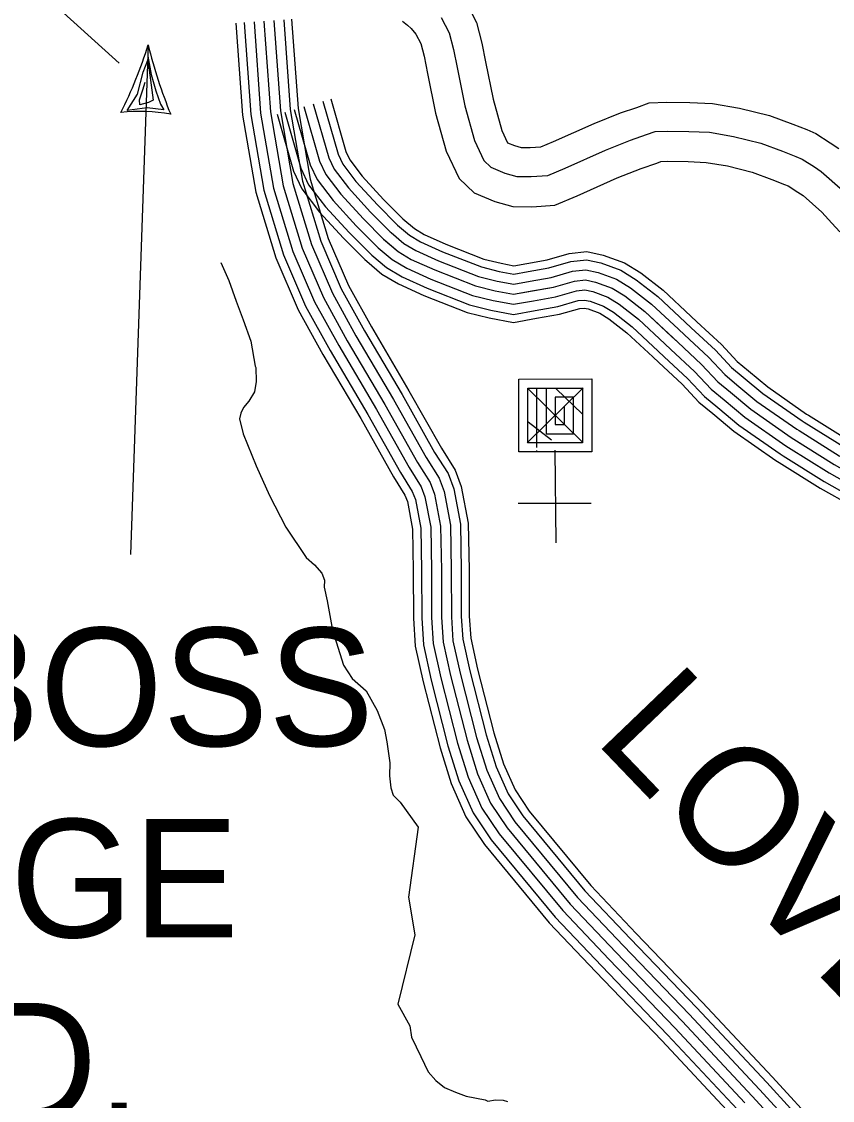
# Model space of a CAD drawing. Extents: x 1551132 to 1791609, y 378168 to 563823.
# Drawn here: x 1577706 to 1580242, y 484852 to 488226 of the extents above; entities that cross this region are included whole.
import ezdxf

# ---------------------------------------------------------------- set-up
doc = ezdxf.new("R2010")
doc.units = 0
for name, color, linetype in [('DESIGN - ROW - Right-of-Way and Easement Labels', 7, 'Continuous'), ('DESIGN - TRANSPORTATION - Text', 7, 'Continuous'), ('DESIGN - UTILITIES - Cable (Underground) with Text', 7, 'Continuous'), ('SURVEY - CONTOURS - Index with Text', 7, 'Continuous'), ('SURVEY - DRAINAGE - Storm Sewer', 7, 'Continuous'), ('SURVEY - PROPERTY - Owners', 7, 'Continuous'), ('SURVEY - TRANSPORTATION - Roads', 7, 'Continuous'), ('SURVEY - TRANSPORTATION - Roads Text', 7, 'Continuous')]:
    doc.layers.add(name, color=color, linetype=linetype)

msp = doc.modelspace()

# ---------------------------------------------------------------- linework, layer by layer
at = {"layer": 'DESIGN - ROW - Right-of-Way and Easement Labels'}
for p, q in [((1578102.135, 488152.689), (1578046.41, 486558.648)), ((1578100.818, 488117.513), (1578111.485, 488059.945)), ((1578086.335, 488067.212), (1578101.427, 488104.813)), ((1578101.427, 488104.813), (1578118.293, 487980.193)), ((1578069.111, 487998.91), (1578086.335, 488067.212)), ((1578111.485, 488059.945), (1578125.659, 488009.61)), ((1578074.86, 487980.701), (1578085.51, 488012.119)), ((1578085.51, 488012.119), (1578092.652, 488036.261)), ((1578125.659, 488009.61), (1578141.151, 487967.776)), ((1578036.653, 487948.134), (1578069.111, 487998.91)), ((1578076.452, 487965.809), (1578074.86, 487980.701)), ((1578118.293, 487980.193), (1578103.226, 487972.268)), ((1578099.377, 487955.492), (1578036.653, 487948.134)), ((1578103.226, 487972.268), (1578076.452, 487965.809)), ((1578151.117, 487949.417), (1578099.377, 487955.492)), ((1578141.151, 487967.776), (1578151.117, 487949.417))]:
    msp.add_line(p, q, dxfattribs=at)
for centre, radius, start, end in [((1576778.327, 488564.563), 1386.389, 333.278194, 342.716733), ((1579609.714, 488522.546), 1552.307, 193.784678, 202.212456), ((1578076.233, 487412.222), 532.284, 79.568708, 96.427106)]:
    msp.add_arc(centre, radius, start, end, dxfattribs=at)
at = {"layer": 'DESIGN - TRANSPORTATION - Text'}
for points in [[(1578329.804, 487472.03), (1578354.87, 487415.604), (1578377.803, 487351.21), (1578398.844, 487292.85), (1578423.752, 487226.424), (1578436.476, 487148.18), (1578438.41, 487144.155), (1578439.701, 487100.112), (1578435.193, 487068.17), (1578416.743, 487038.452), (1578400.444, 487018.71), (1578392.236, 487000.56), (1578387.886, 486982.892), (1578399.127, 486936.691), (1578439.468, 486836.005), (1578481.925, 486743.286), (1578532.282, 486644.442), (1578596.681, 486549.373), (1578622.288, 486526.947), (1578645.838, 486500.563), (1578653.479, 486478.429), (1578653.121, 486456.429), (1578662.437, 486414.261), (1578678.937, 486321.959), (1578701.745, 486249.565), (1578713.153, 486213.364), (1578740.435, 486170.913), (1578783.768, 486132.204), (1578818.75, 486071.611), (1578841.758, 486011.217), (1578849.133, 485973.083), (1578858.066, 485906.915), (1578857.424, 485866.914), (1578860.807, 485828.838), (1578868.44, 485806.712), (1578890.057, 485784.353), (1578946.897, 485706.385)], [(1578946.897, 485706.385), (1578916.872, 485487.771), (1578936.513, 485369.859), (1578883.156, 485152.17), (1578920.755, 485084.602), (1578925.997, 485049.418), (1578954.988, 484988.924), (1578978.187, 484940.531), (1579001.737, 484914.147), (1579029.344, 484891.697), (1579063.069, 484877.147), (1579096.826, 484864.605), (1579156.583, 484853.638), (1579164.508, 484849.513), (1579188.532, 484853.129), (1579212.498, 484852.746), (1579226.415, 484848.521)]]:
    msp.add_lwpolyline(points, dxfattribs=at)
at = {"layer": 'DESIGN - UTILITIES - Cable (Underground) with Text'}
msp.add_line((1579259.28, 486719.053), (1579487.378, 486719.055), dxfattribs=at)
for points in [[(1579375.398, 486874.724), (1579375.357, 486879.791), (1579261.304, 486879.79), (1579261.302, 487107.887), (1579489.399, 487107.889), (1579489.401, 486879.792), (1579318.33, 486879.79), (1579318.33, 486883.832)], [(1579288.054, 486908.257), (1579462.998, 487080.305)], [(1579318.33, 486893.999), (1579318.328, 487079.378), (1579460.89, 487079.38), (1579460.892, 486908.301), (1579289.813, 486908.299), (1579289.811, 487079.378), (1579346.837, 487079.379), (1579346.839, 486936.817), (1579432.374, 486936.818), (1579432.373, 487050.862), (1579375.355, 487050.862), (1579375.356, 486965.326), (1579403.865, 486965.327), (1579403.864, 487022.353)], [(1579460.1, 486911.159), (1579290.953, 487077.353)], [(1579460.099, 486998.636), (1579378.43, 487077.354)], [(1579363.864, 486916.967), (1579290.954, 486972.409)], [(1579377.776, 486595.192), (1579375.307, 486885.641)]]:
    msp.add_lwpolyline(points, dxfattribs=at)
at = {"layer": 'SURVEY - CONTOURS - Index with Text'}
for points in [[(1578376.779, 488220.808), (1578397.57, 487932.525), (1578438.743, 487691.994), (1578501.667, 487487.222), (1578571.557, 487323.976), (1578648.838, 487184.056), (1578766.852, 486984.251), (1578869.483, 486801.855), (1578905.223, 486745.062), (1578913.023, 486724.319), (1578929.156, 486638.725), (1578931.514, 486508.564), (1578931.939, 486360.243), (1578937.714, 486272.749), (1578962.322, 486160.455), (1579015.087, 485953.833), (1579050.161, 485842.347), (1579096.21, 485738.394), (1579154.075, 485651.708), (1579356.295, 485407.519), (1579502.85, 485253.49), (1579708.262, 485039.318), (1579927.056, 484805.412)], [(1578402.428, 488222.658), (1578423.127, 487935.634), (1578463.818, 487697.961), (1578525.85, 487496.089), (1578594.689, 487335.285), (1578671.163, 487196.815), (1578789.126, 486997.093), (1578891.59, 486815.013), (1578928.373, 486756.554), (1578937.873, 486731.278), (1578954.831, 486641.359), (1578957.23, 486508.83), (1578957.655, 486361.127), (1578963.247, 486276.366), (1578987.346, 486166.397), (1579039.828, 485960.883), (1579074.252, 485851.447), (1579118.826, 485750.828), (1579174.725, 485667.092), (1579375.537, 485424.603), (1579521.441, 485271.257), (1579726.928, 485057.002), (1579945.923, 484822.896)], [(1578433.352, 488224.883), (1578453.943, 487939.367), (1578494.034, 487705.161), (1578554.991, 487506.773), (1578622.581, 487348.919), (1578698.087, 487212.19), (1578815.984, 487012.585), (1578918.232, 486830.88), (1578956.289, 486770.404), (1578967.839, 486739.661), (1578985.771, 486644.534), (1578988.23, 486509.156), (1578988.646, 486362.193), (1578994.021, 486280.725), (1579017.512, 486173.547), (1579069.652, 485969.375), (1579103.302, 485862.405), (1579146.084, 485765.828), (1579199.624, 485685.634), (1579398.736, 485445.203), (1579543.857, 485292.666), (1579749.436, 485078.327), (1579968.656, 484843.971)], [(1578464.268, 488227.116), (1578484.751, 487943.109), (1578524.25, 487712.361), (1578584.14, 487517.456), (1578650.463, 487362.544), (1578725.003, 487227.574), (1578842.842, 487028.069), (1578944.873, 486846.748), (1578984.197, 486784.254), (1578997.805, 486748.053), (1579016.721, 486647.709), (1579019.229, 486509.481), (1579019.646, 486363.26), (1579024.804, 486285.091), (1579047.678, 486180.705), (1579099.477, 485977.867), (1579132.351, 485873.372), (1579173.35, 485780.82), (1579224.515, 485704.176), (1579421.927, 485465.795), (1579566.274, 485314.083), (1579771.944, 485099.644), (1579991.397, 484865.039), (1580143.593, 484699.226)], [(1578464.268, 488227.116), (1578484.751, 487943.109), (1578524.25, 487712.361), (1578584.14, 487517.456), (1578650.463, 487362.544), (1578725.003, 487227.574), (1578842.842, 487028.069), (1578944.873, 486846.748), (1578984.197, 486784.254), (1578997.805, 486748.053), (1579016.721, 486647.709), (1579019.229, 486509.481), (1579019.646, 486363.26), (1579024.804, 486285.091), (1579047.678, 486180.705), (1579099.477, 485977.867), (1579132.351, 485873.372), (1579173.35, 485780.82), (1579224.515, 485704.176), (1579421.927, 485465.795), (1579566.274, 485314.083), (1579771.944, 485099.644), (1579991.397, 484865.039), (1580143.593, 484699.226)], [(1578495.184, 488229.35), (1578515.558, 487946.851), (1578554.466, 487719.562), (1578613.289, 487528.14), (1578678.346, 487376.169), (1578751.919, 487242.958), (1578869.699, 487043.553), (1578971.514, 486862.615), (1579012.104, 486798.105), (1579027.771, 486756.445), (1579047.67, 486650.884), (1579050.228, 486509.806), (1579050.645, 486364.327), (1579055.586, 486289.458), (1579077.844, 486187.864), (1579129.301, 485986.359), (1579161.4, 485884.339), (1579200.616, 485795.812), (1579249.406, 485722.719), (1579445.118, 485486.388), (1579588.69, 485335.5), (1579794.451, 485120.962), (1580014.138, 484886.106), (1580164.476, 484722.318)], [(1578526.108, 488231.575), (1578546.374, 487950.584), (1578584.682, 487726.762), (1578642.43, 487538.824), (1578706.237, 487389.803), (1578778.843, 487258.333), (1578896.557, 487059.045), (1578998.155, 486878.482), (1579040.02, 486811.955), (1579057.737, 486764.829), (1579078.611, 486654.059), (1579081.227, 486510.131), (1579081.636, 486365.394), (1579086.361, 486293.817), (1579108.01, 486195.014), (1579159.125, 485994.851), (1579190.45, 485895.298), (1579227.874, 485810.813), (1579274.306, 485741.261), (1579468.318, 485506.988), (1579611.106, 485356.909), (1579816.959, 485142.287), (1580036.871, 484907.181), (1580185.367, 484745.402)], [(1578550.758, 488233.358), (1578570.94, 487953.568), (1578608.781, 487732.495), (1578665.671, 487547.341), (1578728.47, 487400.67), (1578800.301, 487270.6), (1578917.965, 487071.387), (1579019.396, 486891.132), (1579062.27, 486822.997), (1579081.619, 486771.521), (1579103.285, 486656.593), (1579105.944, 486510.389), (1579106.352, 486366.244), (1579110.902, 486297.3), (1579132.068, 486200.723), (1579182.908, 486001.626), (1579213.607, 485904.04), (1579249.615, 485822.763), (1579294.155, 485756.045), (1579486.809, 485523.405), (1579628.972, 485373.985), (1579834.901, 485159.279), (1580055.004, 484923.982), (1580202.017, 484763.811)]]:
    msp.add_lwpolyline(points, dxfattribs=at)
at = {"layer": 'SURVEY - DRAINAGE - Storm Sewer'}
msp.add_lwpolyline([(1577815.662, 488272.661), (1578011.86, 488095.97)], dxfattribs=at)
at = {"layer": 'SURVEY - PROPERTY - Owners'}
for points in [[(1579094.253, 488289.893), (1579129.127, 488223.317), (1579145.619, 488158.532), (1579157.31, 488100.13), (1579180.993, 487983.127), (1579208.617, 487885), (1579226.383, 487846.94), (1579247.933, 487837.773), (1579268.724, 487831.998), (1579297.465, 487831.615), (1579330.389, 487833.698), (1579369.738, 487850.574), (1579497.635, 487907.45), (1579579.658, 487939.851), (1579630.807, 487957.51), (1579669.506, 487971.827), (1579724.297, 487973.977), (1579796.07, 487973.011), (1579867.11, 487969.819), (1579951.741, 487955.277), (1580045.481, 487932.118), (1580118.896, 487905.059), (1580162.395, 487887.8), (1580190.644, 487876.05), (1580235.41, 487846.891), (1580262.642, 487829.024)], [(1578898.075, 488226.95), (1578913.316, 488214.391), (1578924.766, 488203.924), (1578939.765, 488186.132), (1578955.198, 488156.673), (1578965.165, 488117.522), (1578975.956, 488063.621), (1579001.047, 487939.651), (1579034.621, 487820.373), (1579074.737, 487734.454), (1579121.952, 487690.32), (1579186.701, 487662.777), (1579242.283, 487647.335), (1579302.081, 487646.527), (1579373.963, 487651.085), (1579443.786, 487681.036), (1579569.233, 487736.821), (1579643.857, 487766.297), (1579693.081, 487783.297), (1579706.114, 487788.114), (1579726.68, 487788.923), (1579790.678, 487788.056), (1579847.227, 487785.522), (1579913.842, 487774.072), (1579991.14, 487754.98), (1580052.78, 487732.255), (1580092.746, 487716.396), (1580103.921, 487711.754), (1580134.187, 487692.037), (1580150.353, 487681.428), (1580208.818, 487630.135), (1580240.568, 487595.668), (1580265.034, 487568.567)], [(1579018.505, 488239.017), (1579043.846, 488190.641), (1579057.137, 488138.423), (1579068.387, 488082.23), (1579092.762, 487961.81), (1579123.302, 487853.315), (1579152.452, 487790.881), (1579174.176, 487770.572), (1579217.908, 487751.971), (1579255.758, 487741.454), (1579299.731, 487740.863), (1579351.755, 487744.163), (1579406.046, 487767.447), (1579532.743, 487823.79), (1579611.133, 487854.757), (1579661.34, 487872.091), (1579687.456, 487881.75), (1579725.463, 487883.242), (1579793.428, 487882.325), (1579857.36, 487879.458), (1579933.158, 487866.433), (1580018.84, 487845.266), (1580086.48, 487820.332), (1580128.245, 487803.756), (1580148.12, 487795.49), (1580185.777, 487770.964), (1580207.585, 487756.655), (1580274.767, 487697.712)], [(1578588.957, 487959.718), (1578638.23, 487788.83), (1578657.48, 487747.621), (1578704.554, 487685.719), (1578775.277, 487608.559), (1578838.234, 487545.524), (1578883.591, 487506.79), (1578925.165, 487482.122), (1578998.588, 487448.947), (1579125.702, 487398.929), (1579187.417, 487383.953), (1579245.199, 487373.036), (1579369.446, 487395.112), (1579435.695, 487414.088), (1579469.719, 487417.563), (1579501.593, 487411.054), (1579553.25, 487392.237), (1579592.833, 487367.603), (1579656.015, 487318.577), (1579758.42, 487222.908), (1579833.277, 487153.689), (1579884.367, 487098.846), (1579923.825, 487066.204), (1579986.94, 487013.186), (1580113.453, 486925.142), (1580248.017, 486840.973)]]:
    msp.add_lwpolyline(points, dxfattribs=at)
at = {"layer": 'SURVEY - TRANSPORTATION - Roads'}
for points in [[(1578648.53, 487976.893), (1578696.454, 487810.672), (1578710.845, 487779.872), (1578752.178, 487725.52), (1578820.084, 487651.435), (1578880.35, 487591.092), (1578882.375, 487589.367)], [(1578673.238, 487984.019), (1578720.612, 487819.731), (1578732.978, 487793.247), (1578771.936, 487742.021), (1578838.667, 487669.219), (1578897.816, 487609.992), (1578899.066, 487608.934)], [(1578529.383, 487942.542), (1578580.007, 487766.988), (1578604.115, 487715.37), (1578656.93, 487645.918), (1578730.47, 487565.683), (1578796.118, 487499.956), (1578801.91, 487495.014)], [(1578559.174, 487951.126), (1578609.114, 487777.905), (1578630.797, 487731.495), (1578680.738, 487665.819), (1578752.878, 487587.125), (1578817.176, 487522.74), (1578822.026, 487518.607)], [(1578588.957, 487959.718), (1578638.23, 487788.83), (1578657.48, 487747.621), (1578704.554, 487685.719), (1578775.277, 487608.559), (1578838.234, 487545.524), (1578883.591, 487506.79), (1578925.165, 487482.122), (1578998.588, 487448.947), (1579125.702, 487398.929), (1579187.417, 487383.953), (1579245.199, 487373.036), (1579369.446, 487395.112), (1579435.695, 487414.088), (1579469.719, 487417.563), (1579501.593, 487411.054), (1579553.25, 487392.237), (1579592.833, 487367.603), (1579656.015, 487318.577), (1579758.42, 487222.908), (1579833.277, 487153.689), (1579884.367, 487098.846), (1579923.825, 487066.204), (1579986.94, 487013.186), (1580113.453, 486925.142), (1580248.017, 486840.973)], [(1578588.957, 487959.718), (1578638.23, 487788.83), (1578657.48, 487747.621), (1578704.554, 487685.719), (1578775.277, 487608.559), (1578838.234, 487545.524), (1578842.142, 487542.191)], [(1578618.739, 487968.31), (1578667.346, 487799.755), (1578684.163, 487763.746), (1578728.37, 487705.62), (1578797.677, 487629.993), (1578859.292, 487568.308), (1578862.258, 487565.774)], [(1578505.634, 487935.692), (1578556.791, 487758.279), (1578582.84, 487702.511), (1578637.939, 487630.059), (1578712.612, 487548.591), (1578779.327, 487481.789), (1578785.868, 487476.214)], [(1578899.083, 487608.909), (1578934.823, 487578.392), (1578965.723, 487560.049), (1579032.729, 487529.782), (1579152.226, 487482.756), (1579205.909, 487469.731), (1579245.683, 487462.214), (1579286.615, 487469.489)], [(1578882.383, 487589.35), (1578919.807, 487557.399), (1578953.831, 487537.207), (1579022.721, 487506.081), (1579144.452, 487458.18), (1579200.492, 487444.58), (1579245.541, 487436.071), (1579291.115, 487444.163)], [(1578842.125, 487542.199), (1578883.591, 487506.79), (1578925.165, 487482.122), (1578998.588, 487448.947), (1579125.702, 487398.929), (1579187.417, 487383.953), (1579245.199, 487373.036), (1579301.956, 487383.12)], [(1578862.258, 487565.774), (1578901.699, 487532.09), (1578939.498, 487509.665), (1579010.655, 487477.514), (1579135.077, 487428.554), (1579193.95, 487414.271), (1579245.374, 487404.554), (1579296.531, 487413.646)], [(1578821.993, 487518.623), (1578865.483, 487481.489), (1578910.832, 487454.58), (1578986.522, 487420.379), (1579116.327, 487369.303), (1579180.884, 487353.636), (1579245.024, 487341.519), (1579307.381, 487352.594)], [(1579286.598, 487469.489), (1579349.647, 487480.689), (1579419.029, 487500.565), (1579474.136, 487506.19), (1579525.509, 487495.698), (1579591.849, 487471.531), (1579643.023, 487439.688), (1579712.955, 487385.42), (1579799.353, 487304.71)], [(1578785.818, 487476.255), (1578832.942, 487436.004), (1578885.066, 487405.079), (1578964.839, 487369.036), (1579099.478, 487316.06), (1579169.134, 487299.151), (1579244.716, 487284.876), (1579317.122, 487297.734)], [(1578801.868, 487495.048), (1578847.375, 487456.18), (1578896.499, 487427.038), (1578974.456, 487391.812), (1579106.952, 487339.677), (1579174.343, 487323.327), (1579244.858, 487310.001), (1579312.798, 487322.077)], [(1579291.098, 487444.163), (1579355.455, 487455.597), (1579423.92, 487475.206), (1579472.844, 487480.206), (1579518.493, 487470.881), (1579580.533, 487448.289), (1579628.307, 487418.555), (1579696.264, 487365.82), (1579781.795, 487285.918)], [(1579296.515, 487413.646), (1579362.446, 487425.355), (1579429.803, 487444.647), (1579471.277, 487448.88), (1579510.043, 487440.972), (1579566.892, 487420.263), (1579610.574, 487393.079), (1579676.139, 487342.203), (1579760.629, 487263.259)], [(1579301.94, 487383.12), (1579369.446, 487395.112), (1579435.695, 487414.088), (1579469.719, 487417.563), (1579501.593, 487411.054), (1579553.25, 487392.237), (1579592.833, 487367.603), (1579656.015, 487318.577), (1579739.471, 487240.608)], [(1579307.364, 487352.594), (1579376.446, 487364.87), (1579441.586, 487383.528), (1579468.161, 487386.245), (1579493.143, 487381.137), (1579539.609, 487364.211), (1579575.091, 487342.127), (1579635.89, 487294.951), (1579718.313, 487217.958)], [(1579312.781, 487322.077), (1579383.438, 487334.627), (1579447.469, 487352.969), (1579466.594, 487354.919), (1579484.694, 487351.228), (1579525.968, 487336.186), (1579557.358, 487316.652), (1579615.765, 487271.334), (1579697.147, 487195.299)], [(1579317.106, 487297.734), (1579389.021, 487310.51), (1579452.169, 487328.602), (1579465.352, 487329.944), (1579477.952, 487327.377), (1579515.093, 487313.843), (1579543.217, 487296.343), (1579599.716, 487252.5), (1579680.272, 487177.24)], [(1579799.336, 487304.718), (1579818.136, 487287.16), (1579895.225, 487215.874), (1579944.666, 487162.806), (1579979.99, 487133.581), (1580040.305, 487082.913), (1580161.769, 486998.386), (1580167.877, 486994.569)], [(1579781.787, 487285.926), (1579800.628, 487268.326), (1579877.068, 487197.641), (1579926.983, 487144.056), (1579963.524, 487113.83), (1580024.664, 487062.471), (1580147.603, 486976.91), (1580154.253, 486972.76)], [(1579739.462, 487240.617), (1579758.42, 487222.908), (1579833.277, 487153.689), (1579884.367, 487098.846), (1579923.825, 487066.204), (1579986.94, 487013.186), (1580113.453, 486925.142), (1580121.403, 486920.175)], [(1579760.62, 487263.276), (1579779.52, 487245.617), (1579855.168, 487175.665), (1579905.675, 487121.447), (1579943.674, 487090.013), (1580005.798, 487037.828), (1580130.528, 486951.026), (1580137.828, 486946.468)], [(1579718.305, 487217.958), (1579737.321, 487200.199), (1579811.386, 487131.714), (1579863.059, 487076.246), (1579903.975, 487042.395), (1579968.082, 486988.544), (1580096.379, 486899.258), (1580104.979, 486893.883)], [(1579680.272, 487177.24), (1579699.388, 487159.381), (1579772.037, 487092.213), (1579824.76, 487035.62), (1579868.301, 486999.594), (1579934.183, 486944.251), (1580065.688, 486852.732), (1580075.454, 486846.632)], [(1579697.138, 487195.307), (1579716.213, 487177.49), (1579789.486, 487109.738), (1579841.752, 487053.637), (1579884.126, 487018.578), (1579949.216, 486963.901), (1580079.304, 486873.374), (1580088.554, 486867.591)], [(1580167.902, 486994.552), (1580292.816, 486916.417), (1580386.022, 486863.949), (1580416.73, 486846.765), (1580471.153, 486806.089), (1580515.727, 486729.862), (1580558.926, 486631.851)], [(1580154.261, 486972.752), (1580279.683, 486894.3), (1580373.439, 486841.515), (1580402.697, 486825.148), (1580451.579, 486788.605), (1580492.794, 486718.154), (1580535.393, 486621.484)], [(1580137.828, 486946.468), (1580263.85, 486867.632), (1580358.264, 486814.481), (1580385.772, 486799.097), (1580427.996, 486767.53), (1580465.137, 486704.028), (1580507.027, 486608.976)], [(1580104.945, 486893.9), (1580232.184, 486814.314), (1580327.932, 486760.413), (1580351.939, 486746.979), (1580380.814, 486725.395), (1580409.838, 486675.777), (1580450.295, 486583.975)], [(1580121.387, 486920.184), (1580248.017, 486840.973), (1580343.098, 486787.447), (1580368.856, 486773.038), (1580404.405, 486746.463), (1580437.487, 486689.903), (1580478.661, 486596.475)], [(1580088.512, 486867.616), (1580216.351, 486787.647), (1580312.757, 486733.379), (1580335.015, 486720.929), (1580357.231, 486704.32), (1580382.18, 486661.652), (1580421.929, 486571.466)], [(1580075.404, 486846.665), (1580203.735, 486766.388), (1580300.666, 486711.82), (1580321.523, 486700.153), (1580338.423, 486687.519), (1580360.139, 486650.393), (1580399.313, 486561.499)]]:
    msp.add_lwpolyline(points, dxfattribs=at)
at = {"layer": 'SURVEY - TRANSPORTATION - Roads Text'}
msp.add_lwpolyline([(1578464.268, 488227.116), (1578484.751, 487943.109), (1578524.25, 487712.361), (1578584.14, 487517.456), (1578650.463, 487362.544), (1578725.003, 487227.574), (1578842.842, 487028.069), (1578944.873, 486846.748), (1578984.197, 486784.254), (1578997.805, 486748.053), (1579016.721, 486647.709), (1579019.229, 486509.481), (1579019.646, 486363.26), (1579024.804, 486285.091), (1579047.678, 486180.705), (1579099.477, 485977.867), (1579132.351, 485873.372), (1579173.35, 485780.82), (1579224.515, 485704.176), (1579421.927, 485465.795), (1579566.274, 485314.083), (1579771.944, 485099.644), (1579991.397, 484865.039), (1580143.593, 484699.226)], dxfattribs=at)

# ---------------------------------------------------------------- texts
at = {"layer": 'DESIGN - ROW - Right-of-Way and Easement Labels'}
for s, height, rotation, p in [('SHEBOSS', 369.9913, 0.000039, (1576415.898, 485959.798)), ('LOVE', 370.0006, 313.804669, (1579492.476, 485980.034)), ('RIDGE', 369.9913, 0.000039, (1576818.613, 485361.591)), ('RD.', 369.9913, 0.000039, (1577227.953, 484786.626))]:
    msp.add_text(s, height=height, rotation=rotation, dxfattribs=at).set_placement(p)

doc.saveas('drawing.dxf')
